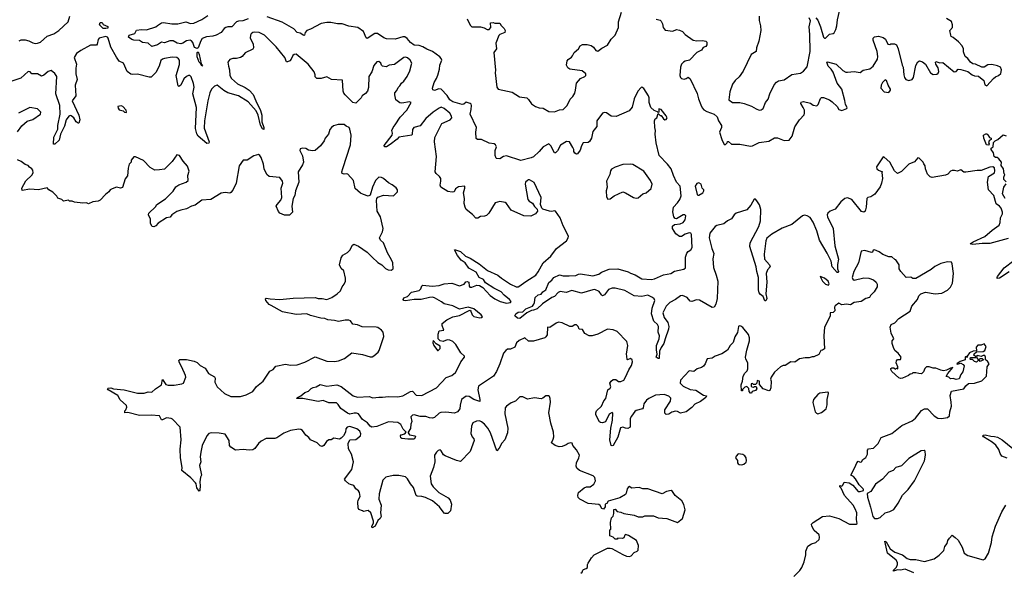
# Model space of a CAD drawing. Extents: x 2293139 to 2515392, y 824115 to 1006937.
# Tile 365 of 417: x 2472588 to 2482836, y 866244 to 871998. Entities that reach past the tile are written whole.
import ezdxf

# ---------------------------------------------------------------- set-up
doc = ezdxf.new("R2010")
doc.units = 0

msp = doc.modelspace()

# ---------------------------------------------------------------- linework, layer by layer
at = {"layer": '0CON10XD'}
for points in [[(2472582, 871778), (2472605, 871789), (2472645, 871788), (2472685, 871779), (2472725, 871756), (2472750, 871750), (2472775, 871752), (2472805, 871763), (2472873, 871827), (2472945, 871850), (2472996, 871885), (2473091, 871975), (2473109, 872035)], [(2474965, 872008), (2474910, 871985), (2474865, 871982), (2474846, 871974), (2474796, 871924), (2474755, 871924), (2474735, 871917), (2474715, 871905), (2474685, 871864), (2474632, 871835), (2474600, 871825), (2474531, 871819), (2474488, 871802), (2474472, 871778), (2474447, 871705), (2474435, 871698), (2474407, 871707), (2474389, 871759), (2474377, 871777), (2474363, 871783), (2474324, 871776), (2474287, 871753), (2474265, 871747), (2474226, 871755), (2474185, 871778), (2474151, 871779), (2474096, 871756), (2474065, 871763), (2474023, 871735), (2473965, 871719), (2473924, 871754), (2473865, 871760), (2473835, 871781), (2473776, 871784), (2473755, 871792), (2473722, 871815), (2473728, 871835), (2473787, 871853), (2473805, 871889), (2473855, 871897), (2473909, 871891), (2474005, 871925), (2474022, 871938), (2474065, 871964), (2474085, 871969), (2474173, 871953), (2474235, 871954), (2474316, 871976), (2474365, 871958), (2474399, 871961), (2474485, 871998), (2474545, 872042)], [(2479305, 868676), (2479291, 868625), (2479265, 868585), (2479249, 868545), (2479245, 868472), (2479235, 868470), (2479214, 868484), (2479224, 868515), (2479215, 868560), (2479217, 868605), (2479244, 868675), (2479247, 868705), (2479234, 868745), (2479237, 868805), (2479226, 868825), (2479190, 868860), (2479165, 868935), (2479170, 868995), (2479198, 869075), (2479191, 869091), (2479175, 869105), (2479125, 869128), (2479065, 869117), (2478985, 869121), (2478885, 869177), (2478785, 869204), (2478755, 869202), (2478715, 869188), (2478675, 869133), (2478655, 869124), (2478642, 869132), (2478618, 869168), (2478575, 869187), (2478555, 869186), (2478435, 869152), (2478335, 869178), (2478275, 869159), (2478212, 869168), (2478194, 869156), (2478155, 869116), (2478125, 869104), (2478029, 869041), (2477975, 868988), (2477935, 868972), (2477915, 868970), (2477865, 868944), (2477795, 868888), (2477770, 868890), (2477740, 868915), (2477751, 868935), (2477775, 868951), (2477824, 868956), (2477855, 868988), (2477925, 869016), (2477941, 869035), (2477948, 869055), (2477952, 869105), (2477985, 869132), (2478015, 869139), (2478032, 869165), (2478066, 869185), (2478095, 869260), (2478125, 869285), (2478147, 869315), (2478205, 869343), (2478245, 869332), (2478308, 869332), (2478375, 869334), (2478405, 869349), (2478425, 869351), (2478555, 869330), (2478615, 869350), (2478645, 869369), (2478725, 869400), (2478815, 869403), (2478922, 869372), (2478945, 869357), (2478995, 869340), (2479065, 869298), (2479165, 869294), (2479195, 869300), (2479289, 869341), (2479365, 869356), (2479405, 869381), (2479499, 869401), (2479518, 869415), (2479519, 869525), (2479532, 869568), (2479545, 869584), (2479575, 869600), (2479587, 869625), (2479581, 869761), (2479574, 869774), (2479555, 869778), (2479516, 869765), (2479475, 869741), (2479455, 869740), (2479419, 869769), (2479382, 869825), (2479383, 869847), (2479404, 869866), (2479463, 869873), (2479494, 869885), (2479516, 869915), (2479523, 869955), (2479512, 869965), (2479495, 869966), (2479425, 869924), (2479409, 869929), (2479397, 869945), (2479387, 869997), (2479392, 870045), (2479435, 870090), (2479458, 870125), (2479474, 870165), (2479464, 870264), (2479426, 870305), (2479392, 870375), (2479369, 870445), (2479330, 870495), (2479244, 870585), (2479212, 870715), (2479203, 870805), (2479206, 870845), (2479199, 870875), (2479197, 870945), (2479202, 870965), (2479218, 870975), (2479235, 871020), (2479255, 871000), (2479265, 871000), (2479288, 870965), (2479304, 870954), (2479315, 870957), (2479326, 870975), (2479315, 870998), (2479265, 871061), (2479242, 871068), (2479240, 871035), (2479235, 871030), (2479228, 871038), (2479192, 871052), (2479156, 871085), (2479140, 871135), (2479140, 871185), (2479133, 871205), (2479083, 871283), (2479065, 871294), (2479055, 871291), (2479021, 871255), (2478985, 871175), (2478963, 871087), (2478930, 871050), (2478795, 870989), (2478744, 870994), (2478695, 871027), (2478675, 871030), (2478655, 871024), (2478594, 870945), (2478595, 870885), (2478555, 870835), (2478539, 870765), (2478519, 870731), (2478505, 870718), (2478454, 870716), (2478436, 870685), (2478420, 870640), (2478395, 870600), (2478385, 870597), (2478365, 870607), (2478355, 870625), (2478357, 870645), (2478347, 870667), (2478309, 870725), (2478281, 870729), (2478218, 870692), (2478185, 870631), (2478165, 870611), (2478155, 870610), (2478116, 870686), (2478095, 870705), (2478035, 870673), (2477995, 870625), (2477935, 870570), (2477912, 870558), (2477805, 870533), (2477655, 870579), (2477625, 870572), (2477585, 870549), (2477552, 870552), (2477546, 870556), (2477538, 870585), (2477538, 870635), (2477552, 870675), (2477541, 870695), (2477525, 870704), (2477475, 870711), (2477395, 870751), (2477352, 870752), (2477340, 870760), (2477335, 870825), (2477341, 870875), (2477277, 871015), (2477287, 871063), (2477291, 871105), (2477288, 871118), (2477276, 871126), (2477235, 871140), (2477211, 871119), (2477195, 871115), (2477095, 871142), (2477064, 871165), (2477038, 871208), (2476976, 871276), (2476952, 871278), (2476905, 871262), (2476888, 871268), (2476886, 871285), (2476901, 871345), (2476926, 871384), (2476941, 871419), (2476958, 871482), (2476961, 871525), (2476981, 871575), (2476974, 871594), (2476960, 871610), (2476884, 871665), (2476825, 871690), (2476785, 871715), (2476745, 871728), (2476695, 871731), (2476655, 871759), (2476622, 871802), (2476595, 871819), (2476575, 871820), (2476495, 871795), (2476405, 871800), (2476378, 871808), (2476313, 871853), (2476283, 871853), (2476205, 871802), (2476195, 871810), (2476168, 871875), (2476108, 871918), (2476015, 871929), (2475945, 871955), (2475895, 871954), (2475828, 871968), (2475785, 871970), (2475725, 871957), (2475615, 871898), (2475576, 871884), (2475558, 871865), (2475554, 871836), (2475545, 871833), (2475509, 871859), (2475475, 871866), (2475443, 871903), (2475321, 871971), (2475165, 872026)], [(2477247, 872007), (2477275, 871941), (2477295, 871925), (2477385, 871925), (2477423, 871913), (2477455, 871894), (2477475, 871894), (2477493, 871915), (2477490, 871965), (2477515, 871970), (2477535, 871962), (2477585, 871963), (2477598, 871938), (2477629, 871905), (2477640, 871885), (2477638, 871865), (2477586, 871844), (2477575, 871832), (2477544, 871755), (2477552, 871695), (2477523, 871655), (2477539, 871471)], [(2477539, 871471), (2477537, 871445), (2477555, 871295), (2477568, 871275), (2477715, 871244), (2477790, 871195), (2477865, 871184), (2477885, 871167), (2477915, 871121), (2477955, 871093), (2477995, 871080), (2478035, 871076), (2478095, 871042), (2478155, 871039), (2478205, 871059), (2478245, 871063), (2478286, 871105), (2478319, 871171), (2478345, 871199), (2478365, 871234), (2478374, 871265), (2478382, 871338), (2478424, 871386), (2478470, 871405), (2478482, 871418), (2478482, 871435), (2478444, 871464), (2478315, 871483), (2478294, 871495), (2478280, 871525), (2478285, 871568), (2478295, 871583), (2478333, 871607), (2478342, 871622), (2478359, 871655), (2478404, 871695), (2478420, 871725), (2478445, 871739), (2478495, 871740), (2478535, 871730), (2478561, 871711), (2478585, 871678), (2478605, 871670), (2478648, 871702), (2478706, 871734), (2478746, 871795), (2478785, 871837), (2478822, 871915), (2478822, 871975), (2478851, 872075)], [(2479212, 872002), (2479253, 871993), (2479265, 871984), (2479278, 871955), (2479286, 871915), (2479305, 871890), (2479385, 871879), (2479426, 871894), (2479455, 871890), (2479485, 871875), (2479514, 871845), (2479598, 871785), (2479635, 871779), (2479695, 871782), (2479730, 871775), (2479741, 871765), (2479740, 871735), (2479731, 871719), (2479703, 871707), (2479685, 871681), (2479635, 871656), (2479560, 871575), (2479515, 871566), (2479497, 871555), (2479477, 871535), (2479466, 871504), (2479460, 871415), (2479466, 871395), (2479478, 871385), (2479505, 871380), (2479525, 871384), (2479545, 871400), (2479565, 871381), (2479641, 871231), (2479653, 871175), (2479678, 871112), (2479691, 871081), (2479708, 871058), (2479741, 871041), (2479815, 871015), (2479848, 870985), (2479863, 870943), (2479891, 870895), (2479893, 870875), (2479871, 870825), (2479895, 870749), (2479920, 870700), (2479935, 870700), (2479952, 870715), (2479955, 870728), (2479965, 870728), (2479995, 870702), (2480085, 870703), (2480195, 870680), (2480215, 870684), (2480285, 870719), (2480385, 870732), (2480445, 870768), (2480475, 870767), (2480545, 870740), (2480598, 870745), (2480629, 870785), (2480657, 870883), (2480705, 870956), (2480753, 871007), (2480758, 871025), (2480755, 871055), (2480744, 871085), (2480720, 871125), (2480722, 871138), (2480745, 871147), (2480818, 871128), (2480845, 871109), (2480885, 871102), (2480900, 871115), (2480924, 871176), (2480935, 871186), (2480955, 871186), (2481015, 871164), (2481044, 871144), (2481097, 871095), (2481115, 871063), (2481145, 871054), (2481198, 871072), (2481200, 871085), (2481184, 871115), (2481178, 871155), (2481144, 871275), (2481098, 871338), (2481055, 871450), (2481035, 871482), (2481002, 871515), (2480988, 871555), (2480995, 871558), (2481085, 871535), (2481155, 871470), (2481185, 871453), (2481205, 871450), (2481275, 871458), (2481335, 871448), (2481368, 871472), (2481435, 871486), (2481472, 871515), (2481516, 871586), (2481520, 871615), (2481514, 871666), (2481470, 871785), (2481472, 871805), (2481485, 871819), (2481525, 871826), (2481574, 871814), (2481600, 871795), (2481625, 871744), (2481645, 871740), (2481655, 871748), (2481694, 871746), (2481715, 871737), (2481732, 871695), (2481774, 871525), (2481784, 871505), (2481789, 871425), (2481797, 871395), (2481812, 871375), (2481844, 871364), (2481878, 871375), (2481890, 871395), (2481915, 871522), (2481935, 871558), (2481955, 871569), (2481985, 871560), (2482015, 871533), (2482069, 871445), (2482095, 871427), (2482135, 871430), (2482148, 871442), (2482155, 871460), (2482148, 871498), (2482122, 871535), (2482119, 871555), (2482125, 871561), (2482165, 871550), (2482195, 871552), (2482315, 871454), (2482335, 871458), (2482355, 871482), (2482385, 871480), (2482455, 871457), (2482502, 871425), (2482525, 871414), (2482569, 871409), (2482622, 871365), (2482635, 871318), (2482655, 871310), (2482725, 871385), (2482745, 871403), (2482775, 871416), (2482801, 871439), (2482807, 871475), (2482795, 871502), (2482765, 871519), (2482705, 871530), (2482665, 871527), (2482625, 871504), (2482602, 871502), (2482535, 871536), (2482508, 871538), (2482484, 871554), (2482455, 871592), (2482428, 871615), (2482412, 871662), (2482410, 871695), (2482396, 871726), (2482358, 871768), (2482305, 871813), (2482284, 871824), (2482278, 871835), (2482268, 871885), (2482298, 871915), (2482297, 871945), (2482285, 871978), (2482235, 872009)], [(2480285, 872035), (2480285, 871990), (2480300, 871935), (2480302, 871885), (2480281, 871775), (2480256, 871705), (2480252, 871668), (2480200, 871635), (2480117, 871463), (2480076, 871404), (2480036, 871364), (2480008, 871325), (2479978, 871245), (2479970, 871165), (2480007, 871137), (2480085, 871135), (2480127, 871125), (2480205, 871098), (2480255, 871068), (2480285, 871057), (2480305, 871058), (2480325, 871072), (2480349, 871135), (2480380, 871170), (2480397, 871225), (2480442, 871318), (2480465, 871349), (2480485, 871360), (2480545, 871371), (2480625, 871428), (2480715, 871441), (2480747, 871463), (2480783, 871507), (2480816, 871665), (2480813, 871845), (2480805, 871925), (2480819, 871985), (2480806, 872016)], [(2480875, 872018), (2480895, 871992), (2480924, 871925), (2480953, 871815), (2480965, 871804), (2480975, 871807), (2481015, 871846), (2481055, 871854), (2481065, 871862), (2481083, 871895), (2481094, 871934), (2481101, 871995), (2481122, 872085)], [(2473485, 871905), (2473458, 871905), (2473418, 871945), (2473425, 871967), (2473445, 871967), (2473456, 871946), (2473505, 871926), (2473505, 871910), (2473485, 871905)], [(2474251, 871531), (2474251, 871575), (2474241, 871591), (2474225, 871603), (2474175, 871608), (2474096, 871594), (2474075, 871587), (2474057, 871573), (2474040, 871515), (2474005, 871448), (2473955, 871400), (2473935, 871398), (2473815, 871430), (2473765, 871426), (2473745, 871431), (2473705, 871460), (2473669, 871545), (2473625, 871566), (2473595, 871606), (2473535, 871710), (2473509, 871805), (2473502, 871815), (2473485, 871822), (2473415, 871805), (2473405, 871791), (2473396, 871744), (2473387, 871733), (2473325, 871732), (2473225, 871678), (2473178, 871645), (2473154, 871605), (2473179, 871535), (2473174, 871494), (2473172, 871435), (2473188, 871375), (2473165, 871315), (2473172, 871205), (2473136, 871154), (2473203, 871005), (2473215, 870955), (2473205, 870922), (2473195, 870919), (2473175, 870933), (2473150, 870975), (2473125, 870998), (2473115, 871001), (2473098, 870992), (2473073, 870955), (2473055, 870889), (2473012, 870805), (2472999, 870745), (2472955, 870703), (2472941, 870701), (2472944, 870775), (2472985, 870857), (2472985, 870895), (2473011, 871015), (2473007, 871105), (2472964, 871225), (2472975, 871405), (2472955, 871438), (2472915, 871469), (2472885, 871460), (2472839, 871421), (2472815, 871411), (2472773, 871433), (2472715, 871434), (2472696, 871456), (2472675, 871457), (2472600, 871390), (2472505, 871356)], [(2478894, 867744), (2478865, 867755), (2478843, 867747), (2478815, 867650), (2478766, 867565), (2478755, 867560), (2478745, 867563), (2478732, 867622), (2478741, 867745), (2478757, 867827), (2478762, 867902), (2478755, 867908), (2478725, 867890), (2478685, 867812), (2478655, 867801), (2478634, 867804), (2478622, 867812), (2478586, 867885), (2478586, 867905), (2478591, 867925), (2478642, 867975), (2478669, 868031), (2478688, 868055), (2478710, 868145), (2478735, 868162), (2478742, 868175), (2478732, 868215), (2478744, 868236), (2478765, 868250), (2478793, 868253), (2478822, 868232), (2478845, 868230), (2478875, 868246), (2478895, 868275), (2478927, 868353), (2478955, 868398), (2478966, 868435), (2478962, 868455), (2478945, 868471), (2478915, 868458), (2478911, 868461), (2478906, 868494), (2478904, 868515), (2478919, 868605), (2478908, 868648), (2478805, 868752), (2478765, 868768), (2478705, 868776), (2478604, 868724), (2478545, 868707), (2478515, 868705), (2478470, 868730), (2478445, 868772), (2478410, 868775), (2478400, 868805), (2478385, 868820), (2478365, 868820), (2478337, 868803), (2478315, 868802), (2478235, 868843), (2478195, 868847), (2478172, 868838), (2478105, 868792), (2478083, 868795), (2478077, 868715), (2478066, 868695), (2478053, 868687), (2477935, 868649), (2477885, 868651), (2477845, 868684), (2477785, 868658), (2477758, 868632), (2477740, 868590), (2477695, 868568), (2477664, 868566), (2477648, 868555), (2477624, 868525), (2477586, 868416), (2477550, 868335), (2477519, 868285), (2477365, 868183), (2477355, 868145), (2477377, 868045), (2477376, 868024), (2477315, 868043), (2477265, 868073), (2477235, 868078), (2477185, 868044), (2477171, 867985), (2477170, 867945), (2477145, 867916), (2477115, 867901), (2477022, 867912), (2476972, 867908), (2476955, 867901), (2476904, 867856), (2476885, 867848), (2476852, 867852), (2476815, 867866), (2476755, 867868), (2476695, 867885), (2476675, 867882), (2476658, 867862), (2476671, 867815), (2476660, 867785), (2476657, 867743), (2476630, 867705), (2476630, 867695), (2476645, 867677), (2476704, 867665), (2476707, 867655), (2476695, 867629), (2476629, 867631), (2476565, 867636), (2476554, 867644), (2476552, 867665), (2476559, 867675), (2476595, 867687), (2476610, 867705), (2476579, 867735), (2476555, 867783), (2476525, 867805), (2476425, 867811), (2476305, 867763), (2476252, 867755), (2476235, 867765), (2476209, 867799), (2476155, 867835), (2476113, 867893), (2476095, 867902), (2476068, 867902), (2476025, 867892), (2476000, 867900), (2475931, 867951), (2475903, 867993), (2475885, 868009), (2475805, 868007), (2475745, 868032), (2475695, 868024), (2475535, 868053), (2475470, 868055), (2475478, 868065), (2475515, 868080), (2475555, 868117), (2475595, 868130), (2475622, 868158), (2475641, 868169), (2475675, 868176), (2475715, 868201), (2475785, 868183), (2475888, 868195), (2475935, 868179), (2476060, 868080), (2476105, 868067), (2476225, 868076), (2476265, 868061), (2476325, 868069), (2476365, 868066), (2476425, 868076), (2476525, 868072), (2476575, 868083), (2476655, 868126), (2476675, 868131), (2476715, 868090), (2476774, 868086), (2476925, 868165), (2477028, 868272), (2477085, 868295), (2477125, 868324), (2477163, 868397), (2477181, 868435), (2477219, 868485), (2477217, 868495), (2477181, 868531), (2477127, 868617), (2477095, 868646), (2477065, 868661), (2477037, 868663), (2476995, 868647), (2476965, 868655), (2476945, 868675), (2476945, 868725), (2476955, 868757), (2477002, 868765), (2476986, 868815), (2476985, 868835), (2477035, 868872), (2477095, 868904), (2477165, 868917), (2477265, 868971), (2477275, 868972), (2477284, 868964), (2477298, 868925), (2477315, 868906), (2477376, 868894), (2477394, 868896), (2477404, 868905), (2477390, 868925), (2477315, 868989), (2477255, 869003), (2477165, 868985), (2477095, 869017), (2477005, 869039), (2476979, 869059), (2476905, 869102), (2476885, 869108), (2476855, 869107), (2476765, 869083), (2476695, 869085), (2476605, 869071), (2476586, 869075), (2476578, 869085), (2476587, 869103), (2476626, 869115), (2476665, 869161), (2476745, 869178), (2476762, 869195), (2476773, 869227), (2476785, 869234), (2476882, 869222), (2476955, 869231), (2477005, 869248), (2477085, 869256), (2477164, 869226), (2477216, 869244), (2477230, 869270), (2477245, 869273), (2477264, 869264), (2477267, 869225), (2477274, 869214), (2477295, 869212), (2477346, 869234), (2477375, 869230), (2477408, 869208), (2477485, 869126), (2477535, 869091), (2477589, 869065), (2477655, 869047), (2477697, 869053), (2477704, 869065), (2477687, 869085), (2477630, 869130), (2477599, 869165), (2477524, 869204), (2477438, 869258), (2477415, 869292), (2477372, 869312), (2477338, 869368), (2477262, 869412), (2477226, 869466), (2477184, 869495), (2477145, 869544), (2477115, 869600), (2477125, 869602), (2477175, 869584), (2477227, 869535), (2477277, 869515), (2477369, 869455), (2477458, 869388), (2477565, 869338), (2477603, 869305), (2477695, 869244), (2477755, 869218), (2477775, 869216), (2477795, 869226), (2477844, 869266), (2477896, 869295), (2477961, 869339), (2477986, 869374), (2478035, 869467), (2478116, 869534), (2478175, 869614), (2478279, 869695), (2478297, 869725), (2478300, 869745), (2478243, 869853), (2478214, 869935), (2478165, 870003), (2478155, 870008), (2478125, 870001), (2478104, 870004), (2478034, 870024), (2478024, 870034), (2478010, 870075), (2478017, 870147), (2477942, 870302), (2477895, 870329), (2477885, 870329), (2477873, 870325), (2477854, 870305), (2477850, 870285), (2477877, 870125), (2477890, 870110), (2477926, 870086), (2477945, 870053), (2477974, 870024), (2477976, 870004), (2477955, 869977), (2477908, 869952), (2477835, 869956), (2477704, 870014), (2477654, 870084), (2477640, 870095), (2477585, 870106), (2477538, 870092), (2477471, 869985), (2477445, 869959), (2477425, 869951), (2477385, 869949), (2477355, 869933), (2477335, 869931), (2477301, 869971), (2477235, 870022), (2477223, 870045), (2477214, 870085), (2477218, 870135), (2477206, 870195), (2477222, 870245), (2477220, 870265), (2477155, 870258), (2477124, 870235), (2477110, 870205), (2477088, 870202), (2477045, 870209), (2476970, 870255), (2476963, 870275), (2476973, 870315), (2476970, 870345), (2476958, 870365), (2476924, 870395), (2476914, 870415), (2476926, 870575), (2476905, 870725), (2476909, 870771), (2476983, 870917), (2477070, 870955), (2477086, 870975), (2477084, 870995), (2477065, 871024), (2477005, 871073), (2476975, 871086), (2476955, 871077), (2476892, 871035), (2476815, 870969), (2476756, 870894), (2476689, 870875), (2476676, 870855), (2476674, 870805), (2476668, 870795), (2476535, 870776), (2476517, 870753), (2476445, 870697), (2476405, 870674), (2476385, 870674), (2476383, 870687), (2476464, 870795), (2476469, 870815), (2476461, 870845), (2476474, 870875), (2476497, 870903), (2476548, 870982), (2476619, 871055), (2476662, 871135), (2476645, 871143), (2476565, 871129), (2476545, 871131), (2476502, 871162), (2476491, 871215), (2476494, 871236), (2476515, 871262), (2476527, 871293), (2476545, 871308), (2476562, 871338), (2476585, 871358), (2476622, 871405), (2476648, 871465), (2476670, 871545), (2476653, 871575), (2476625, 871599), (2476605, 871608), (2476585, 871604), (2476488, 871532), (2476434, 871526), (2476403, 871507), (2476364, 871514), (2476353, 871525), (2476348, 871545), (2476325, 871563), (2476305, 871558), (2476275, 871522), (2476253, 871455), (2476223, 871405), (2476218, 871292), (2476208, 871255), (2476189, 871231), (2476153, 871205), (2476142, 871185), (2476085, 871128), (2476056, 871136), (2475974, 871214), (2475962, 871232), (2475954, 871255), (2475948, 871368), (2475835, 871376), (2475785, 871404), (2475725, 871384), (2475682, 871385), (2475662, 871402), (2475663, 871425), (2475654, 871454), (2475590, 871535), (2475465, 871638), (2475445, 871636), (2475431, 871625), (2475412, 871585), (2475399, 871571), (2475375, 871558), (2475365, 871560), (2475347, 871605), (2475256, 871715), (2475165, 871809), (2475135, 871835), (2475080, 871865), (2475035, 871869), (2475016, 871864), (2474998, 871852), (2474989, 871835), (2474988, 871805), (2475019, 871745), (2475022, 871705), (2475015, 871690), (2474935, 871652), (2474904, 871615), (2474887, 871605), (2474845, 871592), (2474805, 871593), (2474776, 871584), (2474756, 871555), (2474762, 871515), (2474772, 871475), (2474777, 871417), (2474794, 871384), (2474855, 871330), (2474935, 871292), (2474975, 871265), (2475019, 871219), (2475045, 871154), (2475096, 871054), (2475110, 871005), (2475109, 870935), (2475130, 870875), (2475128, 870855), (2475115, 870860), (2475095, 870898), (2475070, 871005), (2475048, 871048), (2474965, 871141), (2474864, 871205), (2474755, 871235), (2474712, 871262), (2474645, 871317), (2474615, 871304), (2474585, 871274), (2474568, 871235), (2474547, 871153), (2474510, 870945), (2474508, 870868), (2474561, 870725), (2474555, 870713), (2474535, 870710), (2474445, 870784), (2474431, 870811), (2474419, 870865), (2474428, 871085), (2474391, 871225), (2474403, 871295), (2474398, 871335), (2474372, 871402), (2474360, 871415), (2474345, 871417), (2474325, 871408), (2474295, 871381), (2474265, 871316), (2474245, 871302), (2474238, 871308), (2474217, 871415), (2474251, 871531)], [(2474485, 871513), (2474471, 871541), (2474456, 871555), (2474435, 871612), (2474434, 871655), (2474445, 871662), (2474457, 871635), (2474478, 871538), (2474490, 871525), (2474485, 871513)], [(2481635, 871238), (2481652, 871265), (2481650, 871275), (2481627, 871315), (2481610, 871365), (2481595, 871370), (2481568, 871345), (2481553, 871315), (2481552, 871285), (2481585, 871248), (2481635, 871238)], [(2472565, 870830), (2472609, 870891), (2472665, 870940), (2472725, 870958), (2472803, 871015), (2472807, 871035), (2472775, 871071), (2472695, 871082), (2472575, 871023)], [(2473695, 871032), (2473700, 871035), (2473698, 871055), (2473660, 871095), (2473645, 871102), (2473610, 871095), (2473612, 871075), (2473625, 871060), (2473665, 871050), (2473680, 871035), (2473695, 871032)], [(2476812, 867022), (2476775, 867034), (2476725, 867038), (2476716, 867045), (2476687, 867127), (2476655, 867165), (2476625, 867219), (2476605, 867239), (2476535, 867251), (2476475, 867252), (2476400, 867235), (2476367, 867203), (2476328, 867062), (2476326, 867005), (2476349, 866945), (2476342, 866865), (2476351, 866825), (2476339, 866805), (2476315, 866785), (2476289, 866725), (2476258, 866708), (2476254, 866725), (2476269, 866755), (2476270, 866775), (2476242, 866865), (2476215, 866888), (2476166, 866876), (2476155, 866886), (2476118, 866898), (2476111, 866915), (2476109, 866975), (2476111, 866995), (2476131, 867035), (2476124, 867074), (2476115, 867091), (2476086, 867115), (2476067, 867147), (2476031, 867159), (2476014, 867164), (2475979, 867195), (2475970, 867215), (2476044, 867315), (2476063, 867393), (2476040, 867475), (2476011, 867531), (2476007, 867585), (2476025, 867622), (2476085, 867628), (2476134, 867666), (2476140, 867685), (2476129, 867715), (2476098, 867738), (2476025, 867762), (2475998, 867755), (2475981, 867739), (2475978, 867705), (2475960, 867665), (2475935, 867640), (2475915, 867632), (2475858, 867642), (2475830, 867625), (2475805, 867622), (2475783, 867607), (2475755, 867563), (2475735, 867553), (2475715, 867562), (2475685, 867591), (2475614, 867624), (2475598, 867648), (2475565, 867673), (2475530, 867720), (2475515, 867730), (2475495, 867733), (2475405, 867721), (2475337, 867693), (2475265, 867644), (2475245, 867639), (2475155, 867639), (2475102, 867608), (2475074, 867585), (2475035, 867534), (2475015, 867521), (2474975, 867516), (2474915, 867524), (2474835, 867517), (2474785, 867548), (2474773, 867565), (2474768, 867615), (2474725, 867681), (2474665, 867692), (2474585, 867697), (2474555, 867688), (2474536, 867665), (2474489, 867565), (2474474, 867495), (2474466, 867445), (2474474, 867395), (2474459, 867355), (2474481, 867255), (2474471, 867235), (2474464, 867185), (2474468, 867145), (2474462, 867098), (2474455, 867090), (2474432, 867125), (2474426, 867165), (2474419, 867175), (2474369, 867229), (2474276, 867305), (2474279, 867335), (2474261, 867435), (2474260, 867525), (2474269, 867625), (2474259, 867755), (2474179, 867839), (2474165, 867846), (2474115, 867854), (2474075, 867830), (2474065, 867833), (2474043, 867873), (2473955, 867881), (2473835, 867878), (2473715, 867908), (2473683, 867903), (2473682, 867925), (2473694, 867936), (2473702, 867965), (2473700, 867980), (2473635, 868040), (2473608, 868085), (2473508, 868145), (2473502, 868155), (2473508, 868162), (2473536, 868166), (2473566, 868156), (2473675, 868143), (2473815, 868108), (2473885, 868109), (2473925, 868122), (2473965, 868120), (2474002, 868155), (2474063, 868195), (2474075, 868250), (2474110, 868200), (2474135, 868191), (2474195, 868191), (2474275, 868206), (2474292, 868215), (2474316, 868275), (2474314, 868295), (2474303, 868317), (2474270, 868395), (2474250, 868425), (2474245, 868450), (2474255, 868460), (2474325, 868459), (2474405, 868443), (2474435, 868429), (2474465, 868399), (2474518, 868368), (2474553, 868315), (2474615, 868280), (2474621, 868265), (2474618, 868225), (2474645, 868174), (2474721, 868105), (2474786, 868074), (2474885, 868073), (2474945, 868091), (2475014, 868126), (2475052, 868178), (2475123, 868235), (2475192, 868338), (2475225, 868356), (2475255, 868392), (2475355, 868410), (2475405, 868400), (2475475, 868406), (2475555, 868432), (2475665, 868489), (2475784, 868444), (2475865, 868440), (2475905, 868447), (2475968, 868472), (2476045, 868528), (2476155, 868513), (2476235, 868488), (2476255, 868488), (2476275, 868498), (2476318, 868535), (2476330, 868555), (2476379, 868701), (2476370, 868745), (2476354, 868764), (2476315, 868793), (2476298, 868798), (2476151, 868801), (2476105, 868822), (2476056, 868826), (2476031, 868861), (2476015, 868870), (2475975, 868871), (2475905, 868854), (2475865, 868867), (2475795, 868874), (2475765, 868888), (2475721, 868891), (2475615, 868917), (2475575, 868934), (2475465, 868929), (2475325, 868955), (2475205, 869022), (2475184, 869034), (2475151, 869075), (2475147, 869093), (2475155, 869100), (2475195, 869090), (2475295, 869084), (2475435, 869100), (2475664, 869106), (2475695, 869096), (2475735, 869095), (2475785, 869085), (2475837, 869105), (2475894, 869145), (2475926, 869175), (2475944, 869215), (2475967, 869243), (2475978, 869275), (2475978, 869305), (2475962, 869382), (2475935, 869409), (2475916, 869445), (2475933, 869517), (2475950, 869545), (2476000, 869575), (2476025, 869598), (2476051, 869649), (2476065, 869659), (2476115, 869640), (2476206, 869576), (2476255, 869524), (2476315, 869471), (2476356, 869446), (2476395, 869407), (2476422, 869392), (2476455, 869389), (2476476, 869405), (2476472, 869465), (2476459, 869499), (2476415, 869572), (2476374, 869674), (2476344, 869704), (2476332, 869725), (2476365, 869790), (2476370, 869825), (2476344, 869944), (2476310, 870005), (2476301, 870115), (2476304, 870136), (2476315, 870151), (2476375, 870170), (2476480, 870165), (2476520, 870205), (2476522, 870225), (2476506, 870246), (2476465, 870280), (2476425, 870298), (2476375, 870344), (2476355, 870356), (2476325, 870359), (2476290, 870325), (2476260, 870255), (2476235, 870172), (2476215, 870162), (2476165, 870177), (2476135, 870193), (2476081, 870241), (2476064, 870325), (2476005, 870389), (2475994, 870394), (2475965, 870389), (2475946, 870396), (2475941, 870415), (2475952, 870448), (2476030, 870695), (2476037, 870795), (2476025, 870858), (2476016, 870875), (2475985, 870888), (2475965, 870908), (2475903, 870907), (2475855, 870891), (2475835, 870876), (2475817, 870853), (2475802, 870805), (2475769, 870765), (2475757, 870735), (2475720, 870685), (2475665, 870637), (2475634, 870634), (2475595, 870641), (2475565, 870656), (2475535, 870660), (2475507, 870653), (2475503, 870635), (2475530, 870580), (2475542, 870515), (2475532, 870485), (2475487, 870415), (2475495, 870305), (2475459, 870215), (2475451, 870169), (2475434, 870135), (2475422, 870055), (2475428, 869995), (2475395, 869963), (2475345, 869961), (2475296, 869985), (2475281, 870001), (2475259, 870055), (2475267, 870075), (2475305, 870118), (2475318, 870145), (2475308, 870245), (2475328, 870295), (2475325, 870315), (2475295, 870355), (2475185, 870365), (2475159, 870385), (2475132, 870445), (2475125, 870494), (2475102, 870562), (2475089, 870585), (2475075, 870593), (2475025, 870579), (2474955, 870536), (2474914, 870536), (2474874, 870475), (2474841, 870295), (2474807, 870223), (2474785, 870200), (2474775, 870192), (2474725, 870199), (2474685, 870190), (2474578, 870125), (2474485, 870117), (2474414, 870066), (2474377, 870055), (2474325, 870028), (2474265, 870016), (2474225, 870000), (2474173, 869967), (2474155, 869941), (2474115, 869936), (2474031, 869879), (2474005, 869852), (2473985, 869842), (2473968, 869845), (2473950, 869875), (2473951, 869921), (2473930, 869965), (2473932, 869985), (2474000, 870050), (2474016, 870075), (2474105, 870131), (2474185, 870214), (2474212, 870258), (2474245, 870277), (2474321, 870305), (2474341, 870325), (2474338, 870375), (2474351, 870421), (2474334, 870474), (2474288, 870525), (2474250, 870585), (2474225, 870590), (2474175, 870522), (2474147, 870495), (2474095, 870442), (2474043, 870433), (2473995, 870432), (2473945, 870460), (2473875, 870530), (2473795, 870570), (2473775, 870570), (2473750, 870535), (2473747, 870513), (2473728, 870492), (2473717, 870453), (2473709, 870371), (2473685, 870340), (2473659, 870251), (2473636, 870244), (2473595, 870253), (2473550, 870235), (2473530, 870225), (2473516, 870204), (2473481, 870179), (2473425, 870118), (2473405, 870108), (2473348, 870102), (2473305, 870082), (2473285, 870090), (2473245, 870088), (2473158, 870098), (2473135, 870108), (2473108, 870108), (2473095, 870118), (2473045, 870110), (2473027, 870127), (2472985, 870140), (2472975, 870160), (2472933, 870203), (2472890, 870225), (2472875, 870247), (2472785, 870227), (2472695, 870232), (2472615, 870219), (2472611, 870245), (2472651, 870319), (2472715, 870380), (2472728, 870405), (2472725, 870430), (2472716, 870446), (2472691, 870461), (2472675, 870480), (2472645, 870490), (2472605, 870520), (2472567, 870537)], [(2482675, 870690), (2482652, 870695), (2482623, 870765), (2482620, 870795), (2482645, 870810), (2482655, 870810), (2482665, 870800), (2482682, 870772), (2482700, 870765), (2482698, 870752), (2482680, 870735), (2482673, 870717), (2482680, 870705), (2482675, 870690)], [(2482855, 870310), (2482831, 870335), (2482831, 870359), (2482840, 870385), (2482834, 870394), (2482828, 870445), (2482805, 870480), (2482806, 870516), (2482779, 870549), (2482762, 870562), (2482743, 870563), (2482730, 870575), (2482722, 870612), (2482698, 870645), (2482701, 870659), (2482720, 870675), (2482722, 870718), (2482742, 870738), (2482769, 870751), (2482825, 870800), (2482855, 870788)], [(2482875, 869719), (2482685, 869667), (2482605, 869667), (2482508, 869658), (2482480, 869665), (2482512, 869685), (2482635, 869740), (2482709, 869805), (2482782, 869858), (2482794, 869886), (2482797, 869935), (2482819, 869975), (2482819, 869995), (2482802, 870035), (2482785, 870058), (2482752, 870082), (2482726, 870166), (2482670, 870225), (2482662, 870305), (2482672, 870365), (2482733, 870405), (2482739, 870425), (2482735, 870455), (2482715, 870465), (2482686, 870464), (2482595, 870426), (2482555, 870428), (2482435, 870409), (2482415, 870410), (2482385, 870433), (2482345, 870420), (2482318, 870428), (2482292, 870428), (2482275, 870421), (2482249, 870391), (2482225, 870379), (2482085, 870355), (2482063, 870363), (2482038, 870388), (2482016, 870445), (2482013, 870475), (2481997, 870497), (2481993, 870515), (2481950, 870555), (2481935, 870558), (2481901, 870519), (2481842, 870495), (2481765, 870417), (2481725, 870396), (2481693, 870425), (2481645, 870516), (2481586, 870566), (2481575, 870570), (2481506, 870465), (2481511, 870445), (2481525, 870430), (2481568, 870415), (2481562, 870408), (2481568, 870345), (2481559, 870295), (2481544, 870256), (2481489, 870181), (2481448, 870152), (2481415, 870147), (2481405, 870137), (2481399, 870045), (2481387, 870005), (2481375, 869993), (2481351, 870001), (2481248, 870125), (2481205, 870144), (2481175, 870135), (2481135, 870103), (2481075, 870025), (2481025, 870005), (2481001, 869985), (2480994, 869965), (2480995, 869945), (2481055, 869825), (2481072, 869645), (2481112, 869505), (2481100, 869450), (2481100, 869405), (2481109, 869375), (2481105, 869365), (2481095, 869365), (2481045, 869425), (2481034, 869485), (2480992, 869568), (2480912, 869702), (2480885, 869801), (2480845, 869891), (2480815, 869937), (2480785, 869957), (2480758, 869962), (2480737, 869955), (2480625, 869864), (2480525, 869826), (2480415, 869764), (2480365, 869723), (2480354, 869695), (2480336, 869555), (2480339, 869505), (2480393, 869445), (2480399, 869425), (2480371, 869395), (2480358, 869355), (2480363, 869265), (2480355, 869145), (2480363, 869095), (2480355, 869072), (2480345, 869072), (2480326, 869116), (2480300, 869135), (2480286, 869155), (2480278, 869185), (2480276, 869314), (2480259, 869375), (2480253, 869425), (2480186, 869635), (2480192, 869675), (2480281, 869845), (2480297, 869905), (2480301, 870021), (2480289, 870069), (2480262, 870112), (2480245, 870128), (2480232, 870128), (2480198, 870065), (2480155, 870019), (2480045, 869983), (2480025, 869965), (2479996, 869924), (2479955, 869904), (2479917, 869873), (2479845, 869856), (2479825, 869845), (2479770, 869775), (2479765, 869725), (2479792, 869615), (2479814, 869565), (2479802, 869508), (2479808, 869418), (2479838, 869338), (2479853, 869277), (2479847, 869095), (2479834, 869035), (2479815, 869006), (2479795, 869001), (2479665, 869078), (2479632, 869082), (2479585, 869065), (2479565, 869067), (2479536, 869105), (2479485, 869125), (2479465, 869121), (2479414, 869085), (2479354, 869055), (2479315, 869016), (2479283, 868945), (2479296, 868896), (2479335, 868845), (2479346, 868805), (2479342, 868775), (2479305, 868676)], [(2478710, 870130), (2478735, 870134), (2478775, 870164), (2478865, 870206), (2478895, 870196), (2478975, 870146), (2479005, 870140), (2479025, 870144), (2479075, 870184), (2479107, 870195), (2479160, 870240), (2479170, 870285), (2479154, 870325), (2479085, 870419), (2478970, 870490), (2478945, 870494), (2478865, 870491), (2478787, 870463), (2478749, 870441), (2478737, 870425), (2478729, 870385), (2478696, 870315), (2478704, 870255), (2478691, 870215), (2478694, 870154), (2478710, 870130)], [(2479645, 870170), (2479655, 870172), (2479700, 870195), (2479710, 870215), (2479710, 870225), (2479693, 870243), (2479682, 870285), (2479655, 870299), (2479635, 870292), (2479618, 870265), (2479638, 870178), (2479645, 870170)], [(2482844, 870135), (2482819, 870185), (2482831, 870255), (2482855, 870290)], [(2480645, 866200), (2480707, 866263), (2480729, 866295), (2480754, 866355), (2480770, 866425), (2480772, 866465), (2480790, 866515), (2480828, 866542), (2480876, 866554), (2480908, 866585), (2480914, 866606), (2480910, 866635), (2480858, 866678), (2480833, 866725), (2480828, 866745), (2480846, 866764), (2480945, 866824), (2481015, 866832), (2481115, 866803), (2481225, 866746), (2481295, 866744), (2481305, 866752), (2481299, 866795), (2481300, 866865), (2481285, 866906), (2481262, 866945), (2481174, 867044), (2481139, 867119), (2481124, 867135), (2481125, 867147), (2481145, 867142), (2481155, 867152), (2481168, 867182), (2481223, 867177), (2481261, 867151), (2481315, 867084), (2481335, 867084), (2481370, 867095), (2481372, 867105), (2481367, 867115), (2481324, 867154), (2481286, 867216), (2481265, 867240), (2481240, 867255), (2481282, 867335), (2481300, 867385), (2481315, 867400), (2481335, 867392), (2481350, 867395), (2481365, 867420), (2481395, 867440), (2481412, 867475), (2481412, 867515), (2481421, 867529), (2481473, 867537), (2481523, 867587), (2481555, 867647), (2481665, 867691), (2481768, 867772), (2481877, 867823), (2481911, 867849), (2481975, 867929), (2482004, 867946), (2482038, 867945), (2482105, 867872), (2482145, 867850), (2482184, 867846), (2482245, 867856), (2482266, 867875), (2482270, 867915), (2482287, 867973), (2482283, 868017), (2482274, 868085), (2482285, 868130), (2482414, 868156), (2482435, 868187), (2482465, 868211), (2482526, 868214), (2482602, 868238), (2482650, 868285), (2482657, 868383), (2482679, 868415), (2482662, 868442), (2482640, 868455), (2482642, 868485), (2482635, 868500), (2482615, 868502), (2482595, 868490), (2482555, 868500), (2482548, 868492), (2482535, 868490), (2482520, 868505), (2482522, 868518), (2482545, 868540), (2482615, 868542), (2482632, 868555), (2482648, 868595), (2482625, 868622), (2482595, 868610), (2482562, 868608), (2482543, 868587), (2482545, 868550), (2482513, 868547), (2482475, 868528), (2482450, 868495), (2482448, 868482), (2482435, 868490), (2482430, 868485), (2482430, 868455), (2482375, 868438), (2482342, 868415), (2482345, 868410), (2482385, 868420), (2482408, 868408), (2482418, 868395), (2482405, 868330), (2482382, 868305), (2482365, 868260), (2482335, 868250), (2482305, 868262), (2482275, 868260), (2482260, 868275), (2482232, 868282), (2482249, 868315), (2482300, 868375), (2482275, 868368), (2482235, 868348), (2482202, 868342), (2482175, 868348), (2482125, 868370), (2482095, 868370), (2482055, 868383), (2482025, 868382), (2482008, 868365), (2481995, 868330), (2481975, 868312), (2481947, 868313), (2481915, 868322), (2481885, 868320), (2481875, 868310), (2481855, 868308), (2481840, 868295), (2481775, 868267), (2481755, 868263), (2481739, 868269), (2481667, 868335), (2481654, 868355), (2481654, 868366), (2481665, 868373), (2481685, 868372), (2481705, 868360), (2481715, 868370), (2481728, 868362), (2481728, 868382), (2481712, 868425), (2481713, 868447), (2481725, 868460), (2481755, 868460), (2481763, 868485), (2481733, 868525), (2481700, 868550), (2481686, 868575), (2481670, 868625), (2481670, 868655), (2481686, 868676), (2481658, 868735), (2481647, 868795), (2481657, 868823), (2481698, 868842), (2481738, 868885), (2481856, 868964), (2481874, 869015), (2481932, 869085), (2481946, 869124), (2481966, 869144), (2482015, 869160), (2482115, 869144), (2482185, 869150), (2482245, 869181), (2482276, 869214), (2482298, 869255), (2482307, 869355), (2482295, 869455), (2482285, 869474), (2482245, 869476), (2482175, 869461), (2482112, 869428), (2482074, 869396), (2481915, 869302), (2481885, 869302), (2481864, 869316), (2481815, 869313), (2481758, 869375), (2481742, 869405), (2481742, 869445), (2481708, 869498), (2481695, 869500), (2481665, 869530), (2481635, 869530), (2481573, 869553), (2481535, 869582), (2481485, 869601), (2481472, 869598), (2481463, 869577), (2481455, 869573), (2481385, 869594), (2481345, 869588), (2481318, 869465), (2481271, 869375), (2481251, 869315), (2481261, 869295), (2481275, 869286), (2481375, 869309), (2481425, 869308), (2481475, 869290), (2481503, 869265), (2481512, 869245), (2481512, 869215), (2481483, 869165), (2481444, 869126), (2481433, 869105), (2481395, 869096), (2481345, 869064), (2481275, 869052), (2481235, 869030), (2481195, 869037), (2481145, 869030), (2481115, 869048), (2481075, 869020), (2481070, 869005), (2481072, 868968), (2481055, 868950), (2481023, 868947), (2481022, 868915), (2481008, 868875), (2480963, 868795), (2480957, 868705), (2480965, 868570), (2480945, 868557), (2480925, 868552), (2480905, 868512), (2480855, 868489), (2480835, 868489), (2480805, 868476), (2480765, 868478), (2480705, 868467), (2480655, 868432), (2480615, 868437), (2480555, 868398), (2480535, 868397), (2480506, 868384), (2480445, 868329), (2480409, 868275), (2480404, 868255), (2480409, 868235), (2480406, 868164), (2480394, 868136), (2480385, 868134), (2480326, 868156), (2480288, 868198), (2480288, 868235), (2480265, 868240), (2480260, 868215), (2480245, 868200), (2480225, 868200), (2480215, 868210), (2480200, 868205), (2480203, 868183), (2480210, 868175), (2480225, 868172), (2480235, 868180), (2480255, 868180), (2480262, 868155), (2480245, 868138), (2480212, 868128), (2480205, 868110), (2480195, 868110), (2480182, 868125), (2480177, 868157), (2480155, 868180), (2480137, 868173), (2480112, 868148), (2480110, 868135), (2480102, 868132), (2480097, 868195), (2480110, 868235), (2480117, 868285), (2480135, 868318), (2480159, 868341), (2480166, 868364), (2480165, 868425), (2480145, 868465), (2480143, 868485), (2480155, 868558), (2480184, 868655), (2480184, 868685), (2480175, 868719), (2480115, 868793), (2480095, 868806), (2480075, 868810), (2480068, 868802), (2480059, 868741), (2480033, 868697), (2480013, 868637), (2479984, 868606), (2479955, 868556), (2479895, 868520), (2479825, 868496), (2479795, 868474), (2479745, 868468), (2479724, 868415), (2479705, 868391), (2479685, 868376), (2479639, 868361), (2479605, 868334), (2479555, 868341), (2479467, 868243), (2479464, 868215), (2479495, 868181), (2479565, 868149), (2479625, 868141), (2479705, 868087), (2479735, 868080), (2479730, 868065), (2479675, 868023), (2479615, 867995), (2479585, 867961), (2479526, 867914), (2479465, 867901), (2479435, 867919), (2479415, 867922), (2479375, 867913), (2479345, 867892), (2479315, 867887), (2479302, 867902), (2479303, 867935), (2479361, 868025), (2479365, 868056), (2479345, 868078), (2479295, 868097), (2479205, 868088), (2479136, 868055), (2479111, 868035), (2479083, 867997), (2479076, 867955), (2479069, 867945), (2479005, 867929), (2478991, 867919), (2478955, 867871), (2478943, 867845), (2478941, 867755), (2478919, 867741), (2478894, 867744)], [(2482885, 869371), (2482785, 869307), (2482762, 869302), (2482761, 869315), (2482767, 869325), (2482835, 869415), (2482935, 869491)], [(2481005, 869234), (2481012, 869248), (2481004, 869275), (2480965, 869308), (2480920, 869325), (2480944, 869275), (2480974, 869245), (2481005, 869234)], [(2476945, 868552), (2476964, 868575), (2476965, 868598), (2476922, 868622), (2476892, 868658), (2476888, 868635), (2476897, 868605), (2476935, 868553), (2476945, 868552)], [(2482545, 868433), (2482525, 868440), (2482505, 868460), (2482485, 868460), (2482480, 868465), (2482485, 868480), (2482545, 868480), (2482565, 868460), (2482575, 868460), (2482585, 868470), (2482605, 868470), (2482620, 868455), (2482585, 868440), (2482578, 868448), (2482565, 868450), (2482545, 868433)], [(2480895, 867894), (2480935, 867907), (2480982, 867945), (2480993, 867987), (2480993, 868045), (2481006, 868105), (2481006, 868116), (2481000, 868120), (2480915, 868110), (2480895, 868096), (2480850, 868045), (2480843, 868013), (2480866, 867916), (2480880, 867900), (2480895, 867894)], [(2478428, 866235), (2478443, 866247), (2478448, 866265), (2478458, 866275), (2478485, 866283), (2478498, 866295), (2478498, 866325), (2478505, 866340), (2478538, 866395), (2478568, 866425), (2478706, 866494), (2478735, 866497), (2478752, 866492), (2478865, 866430), (2478905, 866414), (2478935, 866410), (2478954, 866416), (2478985, 866451), (2479016, 866464), (2479026, 866475), (2479028, 866525), (2479007, 866575), (2478926, 866626), (2478895, 866638), (2478885, 866630), (2478875, 866602), (2478863, 866597), (2478815, 866598), (2478805, 866590), (2478785, 866590), (2478765, 866610), (2478730, 866625), (2478730, 866685), (2478740, 866695), (2478738, 866762), (2478748, 866812), (2478765, 866830), (2478772, 866855), (2478772, 866898), (2478785, 866900), (2478808, 866878), (2478845, 866872), (2478875, 866858), (2478985, 866838), (2479025, 866822), (2479075, 866822), (2479095, 866832), (2479185, 866832), (2479235, 866813), (2479325, 866803), (2479435, 866764), (2479486, 866804), (2479513, 866895), (2479501, 866951), (2479479, 866989), (2479409, 867045), (2479383, 867085), (2479368, 867095), (2479320, 867085), (2479275, 867060), (2479125, 867112), (2479074, 867114), (2479035, 867128), (2478955, 867122), (2478935, 867138), (2478922, 867128), (2478912, 867115), (2478902, 867068), (2478894, 867056), (2478835, 867019), (2478712, 866985), (2478698, 866962), (2478683, 866955), (2478681, 866925), (2478665, 866903), (2478648, 866908), (2478629, 866939), (2478615, 866949), (2478505, 866960), (2478418, 867005), (2478402, 867022), (2478396, 867045), (2478404, 867076), (2478462, 867125), (2478487, 867133), (2478525, 867134), (2478565, 867161), (2478581, 867195), (2478575, 867233), (2478558, 867248), (2478415, 867304), (2478387, 867327), (2478380, 867350), (2478382, 867385), (2478409, 867435), (2478414, 867464), (2478385, 867520), (2478347, 867565), (2478339, 867589), (2478325, 867593), (2478295, 867586), (2478275, 867570), (2478235, 867553), (2478202, 867552), (2478160, 867565), (2478122, 867592), (2478141, 867629), (2478148, 867655), (2478144, 867705), (2478116, 867796), (2478094, 867905), (2478114, 868015), (2478110, 868055), (2478104, 868074), (2478093, 868083), (2478065, 868080), (2478034, 868056), (2478015, 868050), (2477945, 868060), (2477875, 868048), (2477825, 868070), (2477795, 868072), (2477747, 868025), (2477705, 868009), (2477655, 867974), (2477642, 867955), (2477636, 867895), (2477668, 867745), (2477666, 867695), (2477636, 867624), (2477605, 867589), (2477577, 867535), (2477555, 867508), (2477487, 867695), (2477460, 867745), (2477425, 867788), (2477395, 867810), (2477375, 867820), (2477341, 867819), (2477305, 867801), (2477289, 867765), (2477285, 867690), (2477296, 867656), (2477314, 867635), (2477318, 867615), (2477278, 867502), (2477175, 867398), (2477135, 867407), (2477015, 867457), (2476998, 867468), (2476975, 867510), (2476965, 867518), (2476945, 867512), (2476925, 867496), (2476904, 867465), (2476909, 867395), (2476894, 867335), (2476860, 867245), (2476870, 867165), (2476890, 867135), (2476951, 867075), (2477048, 867018), (2477067, 866997), (2477082, 866955), (2477073, 866885), (2477045, 866858), (2477015, 866856), (2477005, 866861), (2476957, 866925), (2476909, 866969), (2476885, 866987), (2476812, 867022)], [(2482865, 867431), (2482812, 867452), (2482792, 867482), (2482778, 867522), (2482747, 867567), (2482710, 867600), (2482621, 867655), (2482612, 867665), (2482617, 867673), (2482637, 867677), (2482695, 867660), (2482735, 867659), (2482765, 867651), (2482814, 867624), (2482925, 867534)], [(2481515, 866804), (2481545, 866816), (2481595, 866864), (2481645, 866878), (2481685, 866899), (2481732, 866965), (2481775, 867047), (2481835, 867105), (2481902, 867195), (2482006, 867405), (2482017, 867465), (2482012, 867505), (2482003, 867513), (2481970, 867510), (2481842, 867428), (2481765, 867354), (2481708, 867335), (2481678, 867305), (2481634, 867286), (2481567, 867215), (2481497, 867163), (2481448, 867085), (2481410, 867065), (2481412, 867025), (2481443, 866923), (2481467, 866825), (2481485, 866804), (2481515, 866804)], [(2480105, 867364), (2480125, 867369), (2480148, 867392), (2480154, 867405), (2480150, 867435), (2480135, 867457), (2480115, 867470), (2480065, 867478), (2480044, 867455), (2480039, 867435), (2480060, 867410), (2480058, 867385), (2480065, 867374), (2480075, 867366), (2480105, 867364)], [(2481895, 866238), (2481805, 866278), (2481755, 866267), (2481725, 866270), (2481683, 866255), (2481684, 866265), (2481713, 866297), (2481725, 866325), (2481724, 866345), (2481709, 866369), (2481621, 866445), (2481591, 866569), (2481605, 866562), (2481649, 866489), (2481697, 866455), (2481776, 866426), (2481825, 866388), (2481855, 866379), (2481915, 866377), (2482005, 866358), (2482105, 866383), (2482157, 866423), (2482205, 866470), (2482218, 866512), (2482242, 866545), (2482248, 866575), (2482265, 866600), (2482295, 866630), (2482326, 866606), (2482355, 866578), (2482398, 866505), (2482418, 866445), (2482455, 866418), (2482617, 866373), (2482637, 866383), (2482671, 866445), (2482702, 866555), (2482709, 866615), (2482744, 866725), (2482812, 866875), (2482851, 866945)]]:
    msp.add_lwpolyline(points, dxfattribs=at)

doc.saveas('drawing.dxf')
